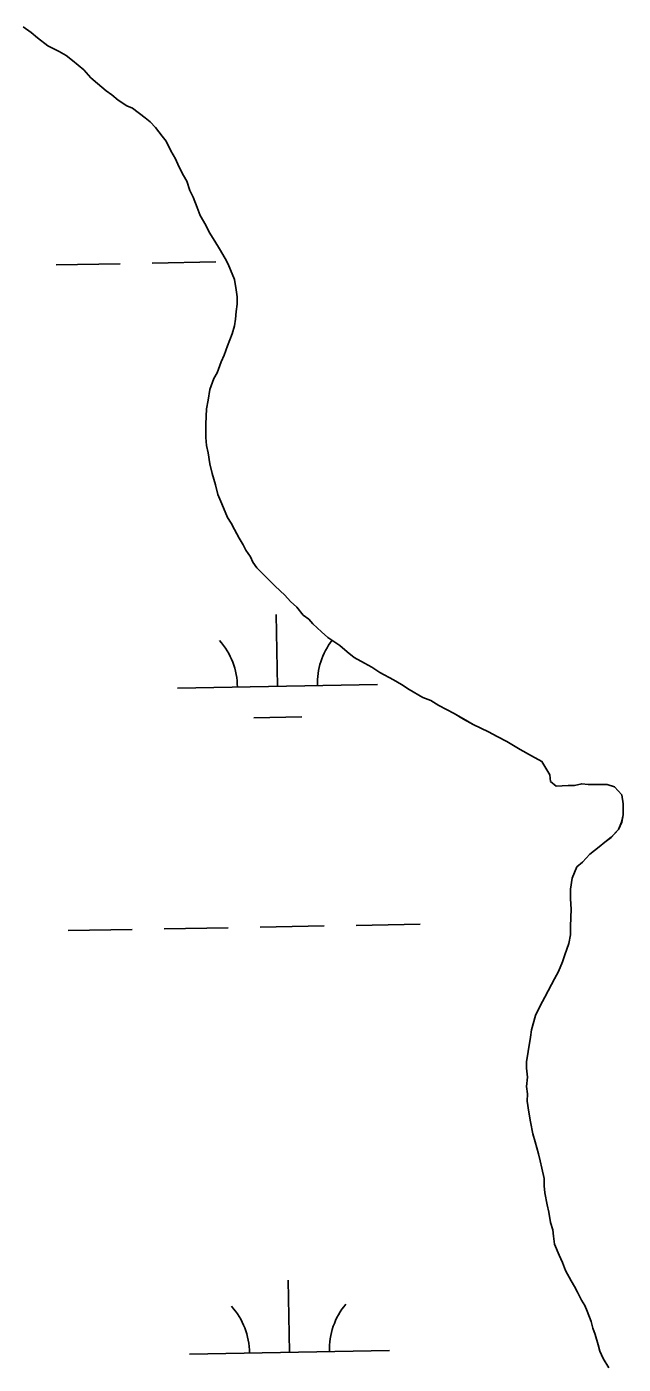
# Model space of a CAD drawing. Extents: x 3925854 to 3964121, y 224593 to 250589.
# Drawn here: x 3954452 to 3954750, y 243644 to 244312 of the extents above; entities that cross this region are included whole.
import ezdxf

# ---------------------------------------------------------------- set-up
doc = ezdxf.new("R2010")
doc.units = 0
doc.layers.add('V-TOPO-SHOR', color=7, linetype='Continuous')
doc.layers.add('V-WETL-SWMP', color=7, linetype='Continuous')

msp = doc.modelspace()

# ---------------------------------------------------------------- linework, layer by layer
at = {"layer": 'V-TOPO-SHOR'}
for points in [[(3954449.78, 244312.313), (3954453.772, 244309.517), (3954456.965, 244306.719), (3954462.154, 244302.726), (3954467.741, 244299.928), (3954471.336, 244297.929), (3954474.528, 244295.533), (3954477.322, 244293.135), (3954480.115, 244290.741), (3954483.708, 244286.745), (3954486.9, 244283.95), (3954491.291, 244280.354), (3954494.087, 244278.357), (3954497.28, 244275.559), (3954501.671, 244272.764), (3954504.464, 244271.563), (3954510.852, 244266.771), (3954513.246, 244264.772), (3954516.039, 244261.977), (3954519.232, 244257.584), (3954521.227, 244255.188), (3954523.621, 244250.395), (3954526.015, 244246.402), (3954527.611, 244242.408), (3954530.005, 244238.015), (3954531.6, 244235.22), (3954533.195, 244230.427), (3954534.791, 244227.232), (3954536.786, 244222.041), (3954538.381, 244218.047), (3954541.172, 244213.255), (3954542.77, 244209.661), (3954545.561, 244205.268), (3954547.955, 244201.274), (3954550.749, 244196.482), (3954552.344, 244193.686), (3954553.542, 244190.891), (3954555.535, 244186.098), (3954556.334, 244180.909), (3954556.729, 244177.315), (3954556.729, 244173.72), (3954556.328, 244170.126), (3954555.926, 244166.134), (3954555.527, 244162.942), (3954554.327, 244158.948), (3954551.928, 244152.96), (3954550.329, 244148.169), (3954548.732, 244144.977), (3954546.733, 244139.388), (3954545.135, 244136.592), (3954543.136, 244131.003), (3954542.336, 244125.813), (3954541.535, 244121.423), (3954541.133, 244113.837), (3954541.131, 244110.642), (3954541.129, 244107.048), (3954541.529, 244103.054), (3954542.325, 244099.462), (3954543.12, 244093.871), (3954544.316, 244089.081), (3954545.911, 244083.49), (3954547.107, 244078.697), (3954548.703, 244075.103), (3954549.901, 244071.908), (3954551.894, 244067.116), (3954553.888, 244064.32), (3954555.486, 244061.125), (3954557.88, 244056.732), (3954559.875, 244053.538), (3954561.071, 244050.742), (3954563.465, 244047.547), (3954564.663, 244044.752), (3954566.658, 244041.956), (3954570.647, 244037.962), (3954573.443, 244035.165), (3954575.837, 244032.769), (3954580.625, 244028.376), (3954583.421, 244025.181), (3954586.613, 244022.383), (3954589.804, 244018.39), (3954592.6, 244016.393), (3954594.594, 244013.995), (3954598.985, 244010.001), (3954602.178, 244007.204), (3954608.167, 244003.21), (3954611.759, 244000.013), (3954615.351, 243997.218), (3954620.541, 243994.42), (3954624.133, 243992.421), (3954628.124, 243989.626), (3954634.909, 243986.029), (3954638.903, 243983.631), (3954642.894, 243981.235), (3954649.68, 243977.239), (3954653.671, 243975.642), (3954657.663, 243973.244), (3954665.248, 243969.248)], [(3954665.248, 243969.248), (3954670.039, 243966.45), (3954674.829, 243963.655), (3954682.413, 243960.057), (3954686.804, 243957.66), (3954691.594, 243955.262), (3954698.381, 243951.267), (3954703.97, 243948.07), (3954709.158, 243945.272), (3954713.147, 243938.485), (3954713.546, 243935.288), (3954716.34, 243932.894), (3954722.33, 243933.289), (3954725.523, 243933.287), (3954729.117, 243934.086), (3954732.312, 243933.684), (3954737.901, 243933.682), (3954741.895, 243933.68), (3954745.487, 243932.48), (3954749.079, 243928.487), (3954749.876, 243924.096), (3954749.874, 243918.505), (3954749.073, 243914.912), (3954747.476, 243911.318), (3954743.879, 243907.329), (3954740.684, 243904.933), (3954737.889, 243902.538), (3954733.097, 243898.946), (3954729.5, 243894.957), (3954726.705, 243892.563), (3954724.307, 243886.974), (3954723.506, 243881.383), (3954723.504, 243876.592), (3954723.901, 243871.401), (3954723.5, 243863.016), (3954723.498, 243858.625), (3954722.697, 243854.232), (3954720.698, 243848.643), (3954719.5, 243845.051), (3954717.499, 243840.261), (3954715.502, 243836.669), (3954713.905, 243833.873), (3954710.708, 243827.485), (3954708.31, 243823.094), (3954705.911, 243818.304), (3954703.913, 243811.12), (3954703.511, 243807.526), (3954702.311, 243800.339), (3954701.51, 243795.15), (3954701.508, 243791.955), (3954701.908, 243787.562), (3954701.506, 243782.771), (3954701.904, 243779.177), (3954701.901, 243775.585), (3954702.698, 243769.994), (3954703.495, 243765.202), (3954704.691, 243759.213), (3954705.887, 243755.22), (3954707.48, 243749.229), (3954708.279, 243745.635), (3954709.076, 243742.043), (3954710.272, 243736.851), (3954710.27, 243733.259), (3954710.667, 243729.665), (3954711.863, 243723.674), (3954712.66, 243720.08), (3954713.456, 243714.89), (3954714.652, 243711.296), (3954715.05, 243708.101), (3954715.449, 243704.108), (3954717.841, 243698.519), (3954719.436, 243694.922), (3954721.034, 243690.931), (3954723.825, 243685.737), (3954725.421, 243682.944), (3954727.016, 243680.146), (3954729.013, 243676.155), (3954730.608, 243673.357), (3954731.804, 243670.564), (3954733.799, 243665.372), (3954734.596, 243662.177), (3954735.794, 243658.982), (3954737.387, 243653.79), (3954738.186, 243650.596), (3954739.781, 243647.001), (3954742.573, 243642.209)]]:
    msp.add_lwpolyline(points, dxfattribs=at)
at = {"layer": 'V-WETL-SWMP'}
for p, q in [((3954466.233, 244193.331), (3954498.228, 244193.913)), ((3954514.225, 244194.204), (3954546.22, 244194.785)), ((3954576.925, 243982.704), (3954576.27, 244018.699)), ((3954526.933, 243981.795), (3954626.917, 243983.613)), ((3954565.207, 243967.058), (3954589.203, 243967.494)), ((3954520.273, 243861.584), (3954552.268, 243862.165)), ((3954568.265, 243862.456), (3954600.26, 243863.038)), ((3954616.258, 243863.329), (3954648.252, 243863.911)), ((3954472.281, 243860.711), (3954504.276, 243861.293)), ((3954582.973, 243650.084), (3954582.318, 243686.079)), ((3954532.981, 243649.175), (3954632.965, 243650.993))]:
    msp.add_line(p, q, dxfattribs=at)
for points in [[(3954449.78, 244312.313), (3954453.772, 244309.516), (3954456.965, 244306.72), (3954462.154, 244302.725), (3954467.742, 244299.928), (3954471.335, 244297.93), (3954474.528, 244295.533), (3954477.322, 244293.136), (3954480.116, 244290.74), (3954483.708, 244286.745), (3954486.901, 244283.949), (3954491.292, 244280.354), (3954494.086, 244278.356), (3954497.279, 244275.56), (3954501.67, 244272.763), (3954504.464, 244271.564), (3954510.851, 244266.771), (3954513.245, 244264.773), (3954516.039, 244261.977), (3954519.232, 244257.584), (3954521.227, 244255.187), (3954523.621, 244250.395), (3954526.015, 244246.401), (3954527.61, 244242.408), (3954530.004, 244238.015), (3954531.6, 244235.219), (3954533.195, 244230.427), (3954534.791, 244227.233), (3954536.785, 244222.041), (3954538.381, 244218.048), (3954541.173, 244213.255), (3954542.769, 244209.661), (3954545.562, 244205.268), (3954547.956, 244201.274), (3954550.749, 244196.482), (3954552.345, 244193.686), (3954553.542, 244190.891), (3954555.536, 244186.099), (3954556.333, 244180.908), (3954556.73, 244177.314), (3954556.729, 244173.721), (3954556.328, 244170.127), (3954555.927, 244166.135), (3954555.527, 244162.941), (3954554.327, 244158.949), (3954551.929, 244152.96), (3954550.33, 244148.17), (3954548.732, 244144.976), (3954546.733, 244139.387), (3954545.135, 244136.593), (3954543.136, 244131.004), (3954542.336, 244125.814), (3954541.535, 244121.422), (3954541.133, 244113.836), (3954541.131, 244110.642), (3954541.13, 244107.048), (3954541.528, 244103.055), (3954542.325, 244099.461), (3954543.121, 244093.871), (3954544.317, 244089.08), (3954545.912, 244083.489), (3954547.108, 244078.697), (3954548.703, 244075.103)], [(3954548.703, 244075.103), (3954549.9, 244071.908), (3954551.894, 244067.116), (3954553.889, 244064.321), (3954555.485, 244061.126), (3954557.879, 244056.733), (3954559.874, 244053.538), (3954561.071, 244050.742), (3954563.465, 244047.547), (3954564.662, 244044.752), (3954566.657, 244041.956), (3954570.648, 244037.962), (3954573.442, 244035.165), (3954575.836, 244032.769), (3954580.626, 244028.375), (3954583.42, 244025.18), (3954586.613, 244022.383), (3954589.805, 244018.389), (3954592.599, 244016.392), (3954594.595, 244013.995), (3954598.985, 244010.001), (3954602.178, 244007.204), (3954608.166, 244003.209), (3954611.758, 244000.014), (3954615.35, 243997.217), (3954620.54, 243994.42), (3954624.132, 243992.422), (3954628.124, 243989.626), (3954634.91, 243986.029), (3954638.902, 243983.632), (3954642.894, 243981.235), (3954649.68, 243977.239), (3954653.672, 243975.641), (3954657.663, 243973.243), (3954665.248, 243969.248), (3954670.038, 243966.451), (3954674.828, 243963.654), (3954682.413, 243960.057), (3954686.804, 243957.66), (3954691.594, 243955.262), (3954698.381, 243951.267), (3954703.969, 243948.07), (3954709.158, 243945.273), (3954713.148, 243938.484), (3954713.546, 243935.289), (3954716.34, 243932.893), (3954722.33, 243933.289), (3954725.524, 243933.288), (3954729.118, 243934.085), (3954732.312, 243933.685), (3954737.902, 243933.682), (3954741.894, 243933.681), (3954745.487, 243932.481), (3954749.079, 243928.487), (3954749.876, 243924.095), (3954749.874, 243918.505), (3954749.074, 243914.912), (3954747.475, 243911.319), (3954743.88, 243907.328), (3954740.685, 243904.933), (3954737.889, 243902.539), (3954733.096, 243898.947), (3954729.501, 243894.956), (3954726.705, 243892.562), (3954724.307, 243886.973), (3954723.506, 243881.383), (3954723.504, 243876.592), (3954723.901, 243871.401), (3954723.499, 243863.017), (3954723.497, 243858.625), (3954722.697, 243854.233), (3954720.698, 243848.644), (3954719.499, 243845.051), (3954717.5, 243840.26), (3954715.502, 243836.668), (3954713.904, 243833.873), (3954710.707, 243827.486), (3954708.31, 243823.095), (3954705.912, 243818.305), (3954703.913, 243811.119), (3954703.512, 243807.526), (3954702.311, 243800.339), (3954701.511, 243795.149), (3954701.509, 243791.955), (3954701.907, 243787.562), (3954701.506, 243782.771), (3954701.904, 243779.178), (3954701.902, 243775.584), (3954702.698, 243769.994), (3954703.495, 243765.202), (3954704.69, 243759.213), (3954705.886, 243755.22), (3954707.481, 243749.23), (3954708.278, 243745.636), (3954709.075, 243742.042), (3954710.271, 243736.851), (3954710.269, 243733.258), (3954710.667, 243729.664), (3954711.863, 243723.674), (3954712.66, 243720.081), (3954713.456, 243714.89)], [(3954713.456, 243714.89), (3954714.653, 243711.296), (3954715.05, 243708.101), (3954715.448, 243704.108), (3954717.841, 243698.518), (3954719.437, 243694.923), (3954721.033, 243690.93), (3954723.825, 243685.738), (3954725.421, 243682.943), (3954727.017, 243680.147), (3954729.012, 243676.154), (3954730.608, 243673.358), (3954731.805, 243670.563), (3954733.799, 243665.371), (3954734.596, 243662.177), (3954735.793, 243658.982), (3954737.388, 243653.791), (3954738.185, 243650.596), (3954739.781, 243647.002), (3954742.573, 243642.21)]]:
    msp.add_lwpolyline(points, dxfattribs=at)
for centre, start, end in [((3954521.682, 243982.175), 0.269879, 41.813537), ((3954632.15, 243984.184), 142.197193, 181.813534), ((3954527.73, 243649.555), 0.269879, 41.813537), ((3954638.198, 243651.564), 140.269876, 181.813534)]:
    msp.add_arc(centre, 35.246, start, end, dxfattribs=at)

doc.saveas('drawing.dxf')
